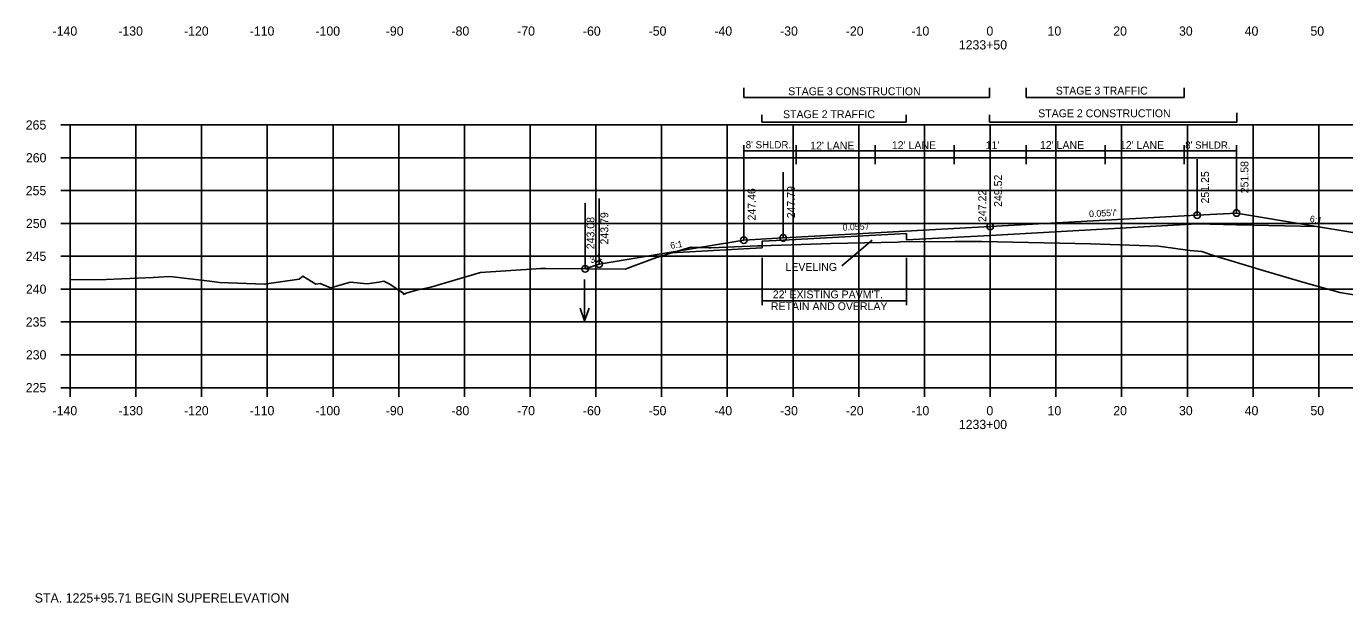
# Model space of a CAD drawing. Extents: x 1342547 to 1344156, y -1532351 to -1517216.
# Drawn here: x 1342556.2 to 1342756.8, y -1529806.6 to -1529718.9 of the extents above; entities that cross this region are included whole.
import ezdxf

# ---------------------------------------------------------------- set-up
doc = ezdxf.new("R2010")
doc.units = 0
for name, color, linetype in [('R_Alt Surface', 7, 'Continuous'), ('R_Axis', 7, 'Continuous'), ('R_Axis Annot', 7, 'Continuous'), ('R_Border Notes', 7, 'Continuous'), ('R_Draft', 7, 'Continuous'), ('R_Exist Surface', 7, 'Continuous'), ('R_Fin Surface', 7, 'Continuous'), ('R_Grid', 7, 'Continuous'), ('R_No Plot', 7, 'Continuous'), ('R_Water', 7, 'Continuous'), ('R_Xsect Elev', 7, 'Continuous'), ('R_Xsect Slope', 7, 'Continuous')]:
    doc.layers.add(name, color=color, linetype=linetype)

msp = doc.modelspace()

# ---------------------------------------------------------------- linework, layer by layer
at = {"layer": 'R_Alt Surface'}
for points in [[(1342740.37, -1529749.08), (1342734.37, -1529748.96), (1342702.87, -1529750.69)], [(1342740.37, -1529749.08), (1342752.52, -1529749.32)], [(1342668.15, -1529752.6), (1342668.15, -1529751.6), (1342671.37, -1529751.42), (1342690.15, -1529750.39)], [(1342690.15, -1529750.39), (1342690.15, -1529751.39), (1342702.87, -1529750.69)], [(1342653.42, -1529753.41), (1342665.37, -1529752.75)], [(1342665.37, -1529752.75), (1342668.15, -1529752.6)]]:
    msp.add_lwpolyline(points, dxfattribs=at)
at = {"layer": 'R_Axis'}
for p, q in [((1342561.47, -1529733.88), (1342562.87, -1529733.88)), ((1342562.87, -1529773.88), (1342562.87, -1529733.88)), ((1342561.47, -1529738.88), (1342562.87, -1529738.88)), ((1342561.47, -1529743.88), (1342562.87, -1529743.88)), ((1342561.47, -1529748.88), (1342562.87, -1529748.88)), ((1342561.47, -1529753.88), (1342562.87, -1529753.88)), ((1342561.47, -1529758.88), (1342562.87, -1529758.88)), ((1342561.47, -1529763.88), (1342562.87, -1529763.88)), ((1342561.47, -1529768.88), (1342562.87, -1529768.88)), ((1342561.47, -1529773.88), (1342562.87, -1529773.88)), ((1342562.87, -1529773.88), (1342842.87, -1529773.88)), ((1342562.87, -1529775.28), (1342562.87, -1529773.88)), ((1342572.87, -1529775.28), (1342572.87, -1529773.88)), ((1342582.87, -1529775.28), (1342582.87, -1529773.88)), ((1342592.87, -1529775.28), (1342592.87, -1529773.88)), ((1342602.87, -1529775.28), (1342602.87, -1529773.88)), ((1342612.87, -1529775.28), (1342612.87, -1529773.88)), ((1342622.87, -1529775.28), (1342622.87, -1529773.88)), ((1342632.87, -1529775.28), (1342632.87, -1529773.88)), ((1342642.87, -1529775.28), (1342642.87, -1529773.88)), ((1342652.87, -1529775.28), (1342652.87, -1529773.88)), ((1342662.87, -1529775.28), (1342662.87, -1529773.88)), ((1342672.87, -1529775.28), (1342672.87, -1529773.88)), ((1342682.87, -1529775.28), (1342682.87, -1529773.88)), ((1342692.87, -1529775.28), (1342692.87, -1529773.88)), ((1342702.87, -1529775.28), (1342702.87, -1529773.88)), ((1342712.87, -1529775.28), (1342712.87, -1529773.88)), ((1342722.87, -1529775.28), (1342722.87, -1529773.88)), ((1342732.87, -1529775.28), (1342732.87, -1529773.88)), ((1342742.87, -1529775.28), (1342742.87, -1529773.88)), ((1342752.87, -1529775.28), (1342752.87, -1529773.88))]:
    msp.add_line(p, q, dxfattribs=at)
at = {"layer": 'R_Draft'}
for p, q in [((1342665.37, -1529729.68), (1342665.37, -1529728.25)), ((1342702.78, -1529729.68), (1342702.78, -1529728.25)), ((1342708.37, -1529729.68), (1342708.37, -1529728.25)), ((1342732.37, -1529729.68), (1342732.37, -1529728.25)), ((1342665.37, -1529729.68), (1342702.78, -1529729.68)), ((1342708.37, -1529729.68), (1342732.37, -1529729.68)), ((1342668.1, -1529733.47), (1342668.1, -1529732.33)), ((1342690.1, -1529733.47), (1342690.1, -1529732.33)), ((1342702.78, -1529733.47), (1342702.78, -1529732.33)), ((1342740.38, -1529733.47), (1342740.38, -1529732.04)), ((1342668.1, -1529733.47), (1342690.1, -1529733.47)), ((1342702.78, -1529733.47), (1342740.38, -1529733.47)), ((1342668.15, -1529754.12), (1342668.15, -1529761.31)), ((1342690.15, -1529754.12), (1342690.15, -1529761.31)), ((1342668.15, -1529760.64), (1342690.15, -1529760.64))]:
    msp.add_line(p, q, dxfattribs=at)
at = {"layer": 'R_Exist Surface'}
msp.add_lwpolyline([(1342562.87, -1529757.45), (1342568.33, -1529757.43), (1342575.5, -1529757.11), (1342578.05, -1529756.98), (1342584.15, -1529757.68), (1342585.61, -1529757.86), (1342592.47, -1529758.12), (1342592.49, -1529758.12), (1342592.52, -1529758.11), (1342592.55, -1529758.1), (1342592.75, -1529758.05), (1342597.72, -1529757.35), (1342598.27, -1529756.91), (1342600.24, -1529758.12), (1342600.94, -1529758.01), (1342602.47, -1529758.7), (1342605.52, -1529757.83), (1342608.07, -1529758.06), (1342609.84, -1529757.8), (1342610.61, -1529757.66), (1342611.51, -1529758.13), (1342612.47, -1529758.77), (1342612.69, -1529758.92), (1342613.58, -1529759.5), (1342613.6, -1529759.69), (1342613.68, -1529759.65), (1342613.99, -1529759.51), (1342615.58, -1529759.02), (1342617.74, -1529758.58), (1342625.31, -1529756.33), (1342633.8, -1529755.77), (1342634.43, -1529755.73), (1342635.24, -1529755.74), (1342647.32, -1529755.85), (1342651.93, -1529754.1), (1342657.3, -1529752.51), (1342659.99, -1529752.59), (1342660.08, -1529752.59), (1342660.42, -1529752.58), (1342667.51, -1529752.31), (1342668.01, -1529752.29), (1342678.66, -1529751.95), (1342688.83, -1529751.71), (1342689.28, -1529751.7), (1342697.49, -1529751.63), (1342697.76, -1529751.63), (1342699.16, -1529751.63), (1342700.82, -1529751.63), (1342701.05, -1529751.62), (1342701.59, -1529751.63), (1342718.2, -1529751.99), (1342728.5, -1529752.34), (1342733.29, -1529752.99), (1342735.08, -1529753.13), (1342736.84, -1529753.74), (1342744.41, -1529756.05), (1342750.42, -1529757.84), (1342756.08, -1529759.37), (1342758.81, -1529759.83)], dxfattribs=at)
at = {"layer": 'R_Fin Surface'}
msp.add_lwpolyline([(1342641.23, -1529755.8), (1342643.37, -1529755.08), (1342653.42, -1529753.41), (1342665.37, -1529751.42), (1342671.37, -1529751.09), (1342673.37, -1529750.98), (1342702.87, -1529749.36), (1342732.37, -1529747.73), (1342734.37, -1529747.62), (1342740.37, -1529747.29), (1342752.52, -1529749.32), (1342762.37, -1529750.96), (1342794.16, -1529761.56)], dxfattribs=at)
at = {"layer": 'R_Grid'}
for p, q in [((1342562.87, -1529733.88), (1342842.87, -1529733.88)), ((1342562.87, -1529773.88), (1342562.87, -1529733.88)), ((1342572.87, -1529773.88), (1342572.87, -1529733.88)), ((1342582.87, -1529773.88), (1342582.87, -1529733.88)), ((1342592.87, -1529773.88), (1342592.87, -1529733.88)), ((1342602.87, -1529773.88), (1342602.87, -1529733.88)), ((1342612.87, -1529773.88), (1342612.87, -1529733.88)), ((1342622.87, -1529773.88), (1342622.87, -1529733.88)), ((1342632.87, -1529773.88), (1342632.87, -1529733.88)), ((1342642.87, -1529773.88), (1342642.87, -1529733.88)), ((1342652.87, -1529773.88), (1342652.87, -1529733.88)), ((1342662.87, -1529773.88), (1342662.87, -1529733.88)), ((1342672.87, -1529773.88), (1342672.87, -1529733.88)), ((1342682.87, -1529773.88), (1342682.87, -1529733.88)), ((1342692.87, -1529773.88), (1342692.87, -1529733.88)), ((1342702.87, -1529773.88), (1342702.87, -1529733.88)), ((1342712.87, -1529773.88), (1342712.87, -1529733.88)), ((1342722.87, -1529773.88), (1342722.87, -1529733.88)), ((1342732.87, -1529773.88), (1342732.87, -1529733.88)), ((1342742.87, -1529773.88), (1342742.87, -1529733.88)), ((1342752.87, -1529773.88), (1342752.87, -1529733.88)), ((1342562.87, -1529738.88), (1342842.87, -1529738.88)), ((1342562.87, -1529743.88), (1342842.87, -1529743.88)), ((1342562.87, -1529748.88), (1342842.87, -1529748.88)), ((1342562.87, -1529753.88), (1342842.87, -1529753.88)), ((1342562.87, -1529758.88), (1342842.87, -1529758.88)), ((1342562.87, -1529763.88), (1342842.87, -1529763.88)), ((1342562.87, -1529768.88), (1342842.87, -1529768.88)), ((1342562.87, -1529773.88), (1342842.87, -1529773.88))]:
    msp.add_line(p, q, dxfattribs=at)
at = {"layer": 'R_No Plot'}
for centre in [(1342734.37, -1529747.62), (1342740.37, -1529747.29), (1342702.87, -1529749.36), (1342665.37, -1529751.42), (1342671.37, -1529751.09), (1342641.23, -1529755.8), (1342643.37, -1529755.08)]:
    msp.add_circle(centre, 0.5, dxfattribs=at)
at = {"layer": 'R_Water'}
for p, q in [((1342641.16, -1529757.43), (1342641.16, -1529763.72)), ((1342641.16, -1529763.72), (1342640.46, -1529761.79)), ((1342641.16, -1529763.72), (1342641.86, -1529761.79))]:
    msp.add_line(p, q, dxfattribs=at)
at = {"layer": 'R_Xsect Elev'}
for p, q in [((1342665.37, -1529750.23), (1342665.37, -1529736.97)), ((1342673.37, -1529739.84), (1342673.37, -1529736.97)), ((1342685.37, -1529739.84), (1342685.37, -1529736.97)), ((1342697.37, -1529739.84), (1342697.37, -1529736.97)), ((1342708.37, -1529739.84), (1342708.37, -1529736.97)), ((1342720.37, -1529739.84), (1342720.37, -1529736.97)), ((1342732.37, -1529739.84), (1342732.37, -1529736.97)), ((1342740.37, -1529747.29), (1342740.37, -1529736.97)), ((1342740.37, -1529747.29), (1342740.37, -1529737.29)), ((1342740.37, -1529747.29), (1342740.37, -1529737.29)), ((1342740.37, -1529737.83), (1342665.37, -1529737.83)), ((1342734.37, -1529747.62), (1342734.37, -1529739.09)), ((1342671.37, -1529751.09), (1342671.37, -1529741.09)), ((1342702.87, -1529749.36), (1342702.87, -1529739.36)), ((1342665.37, -1529751.42), (1342665.37, -1529741.42)), ((1342665.37, -1529751.42), (1342665.37, -1529741.42)), ((1342702.87, -1529751.66), (1342702.87, -1529741.66)), ((1342643.37, -1529755.08), (1342643.37, -1529745.08)), ((1342641.23, -1529755.8), (1342641.23, -1529745.8)), ((1342684.9, -1529751.43), (1342680.32, -1529755.34))]:
    msp.add_line(p, q, dxfattribs=at)

# ---------------------------------------------------------------- texts
at = {"layer": 'R_Axis Annot'}
for s, p in [('-140', (1342560.2, -1529720.29)), ('-130', (1342570.2, -1529720.29)), ('-120', (1342580.2, -1529720.29)), ('-110', (1342590.2, -1529720.29)), ('-100', (1342600.2, -1529720.29)), ('-90', (1342610.9, -1529720.29)), ('-80', (1342620.9, -1529720.29)), ('-70', (1342630.9, -1529720.29)), ('-60', (1342640.9, -1529720.29)), ('-50', (1342650.9, -1529720.29)), ('-40', (1342660.9, -1529720.29)), ('-30', (1342670.9, -1529720.29)), ('-20', (1342680.9, -1529720.29)), ('-10', (1342690.9, -1529720.29)), ('0', (1342702.3, -1529720.29)), ('10', (1342711.6, -1529720.29)), ('20', (1342721.6, -1529720.29)), ('30', (1342731.6, -1529720.29)), ('40', (1342741.6, -1529720.29)), ('50', (1342751.6, -1529720.29)), ('1233+50', (1342698.1, -1529722.39)), ('265', (1342556.12, -1529734.58)), ('260', (1342556.14, -1529739.58)), ('255', (1342556.12, -1529744.58)), ('250', (1342556.14, -1529749.58)), ('245', (1342556.12, -1529754.58)), ('240', (1342556.14, -1529759.58)), ('235', (1342556.12, -1529764.58)), ('230', (1342556.14, -1529769.58)), ('225', (1342556.12, -1529774.58)), ('-140', (1342560.2, -1529778.08)), ('-130', (1342570.2, -1529778.08)), ('-120', (1342580.2, -1529778.08)), ('-110', (1342590.2, -1529778.08)), ('-100', (1342600.2, -1529778.08)), ('-90', (1342610.9, -1529778.08)), ('-80', (1342620.9, -1529778.08)), ('-70', (1342630.9, -1529778.08)), ('-60', (1342640.9, -1529778.08)), ('-50', (1342650.9, -1529778.08)), ('-40', (1342660.9, -1529778.08)), ('-30', (1342670.9, -1529778.08)), ('-20', (1342680.9, -1529778.08)), ('-10', (1342690.9, -1529778.08)), ('0', (1342702.3, -1529778.08)), ('10', (1342711.6, -1529778.08)), ('20', (1342721.6, -1529778.08)), ('30', (1342731.6, -1529778.08)), ('40', (1342741.6, -1529778.08)), ('50', (1342751.6, -1529778.08)), ('1233+00', (1342698.1, -1529780.18))]:
    msp.add_text(s, height=1.4, dxfattribs=at).set_placement(p)
at = {"layer": 'R_Border Notes'}
msp.add_text('STA. 1225+95.71 BEGIN SUPERELEVATION', height=1.41, dxfattribs=at).set_placement((1342557.48, -1529806.59))
at = {"layer": 'R_Draft'}
for s, p in [('STAGE 3 CONSTRUCTION', (1342672.14, -1529729.35)), ('STAGE 3 TRAFFIC', (1342712.85, -1529729.26)), ('STAGE 2 TRAFFIC', (1342671.35, -1529732.85)), ('STAGE 2 CONSTRUCTION', (1342710.18, -1529732.71)), ("22' EXISTING PAVM'T.", (1342669.79, -1529760.28)), ('RETAIN AND OVERLAY', (1342669.5, -1529762.08))]:
    msp.add_text(s, height=1.2, dxfattribs=at).set_placement(p)
at = {"layer": 'R_Xsect Elev'}
for s, height, p in [("8' SHLDR.", 1.1, (1342665.67, -1529737.44)), ("12' LANE", 1.2, (1342675.48, -1529737.62)), ("12' LANE", 1.2, (1342687.91, -1529737.56)), ("11'", 1.2, (1342702.18, -1529737.56)), ("12' LANE", 1.2, (1342710.44, -1529737.54)), ("12' LANE", 1.2, (1342722.61, -1529737.55)), ("8' SHLDR.", 1.1, (1342732.54, -1529737.49)), ('LEVELING', 1.2, (1342671.72, -1529756.1))]:
    msp.add_text(s, height=height, dxfattribs=at).set_placement(p)
for s, p in [('251.25', (1342736.17, -1529745.84)), ('251.58', (1342742.17, -1529744.29)), ('247.79', (1342673.17, -1529748.09)), ('249.52', (1342704.67, -1529746.36)), ('247.46', (1342667.17, -1529748.42)), ('247.22', (1342702.27, -1529748.66)), ('243.79', (1342644.76, -1529752.08)), ('243.08', (1342642.65, -1529752.8))]:
    msp.add_text(s, height=1.2, rotation=90, dxfattribs=at).set_placement(p)
at = {"layer": 'R_Xsect Slope'}
for s, rotation, p in [("0.055'/'", 3.1481, (1342717.94, -1529747.93)), ("0.055'/'", 3.1481, (1342680.44, -1529749.99)), ('6:1', 350.5377, (1342751.45, -1529748.63)), ('6:1', 9.4623, (1342654.28, -1529752.76)), ('3:1', 18.4349, (1342642.14, -1529754.97))]:
    msp.add_text(s, height=1, rotation=rotation, dxfattribs=at).set_placement(p)

doc.saveas('drawing.dxf')
